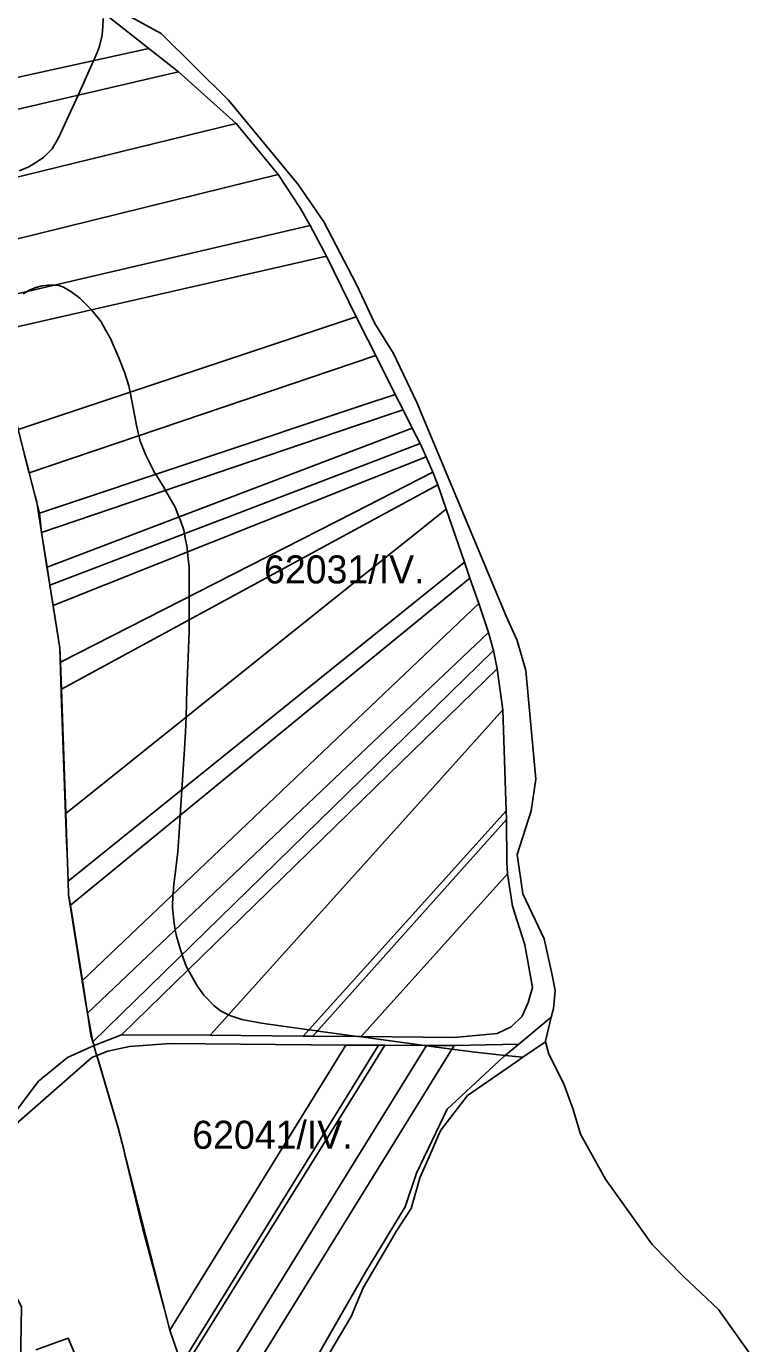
# Model space of a CAD drawing. Extents: x -521939 to -516426, y -1197857 to -1189551.
# Drawn here: x -518026 to -517635, y -1192103 to -1191399 of the extents above; entities that cross this region are included whole.
import ezdxf

# ---------------------------------------------------------------- set-up
doc = ezdxf.new("R2010")
doc.units = 0
for name, color, linetype in [('95610013', 7, 'Continuous'), ('95620013', 7, 'Continuous'), ('95630013', 7, 'Continuous'), ('95640013', 7, 'Continuous'), ('95660013', 7, 'Continuous')]:
    doc.layers.add(name, color=color, linetype=linetype)

msp = doc.modelspace()

# ---------------------------------------------------------------- linework, layer by layer
at = {"layer": '95610013'}
for points in [[(-517960.66, -1191410.53), (-518058.21, -1191431.96), (-518060.82, -1191398.45), (-517993.27, -1191384.91)], [(-517944.87, -1191422.9), (-518056.8, -1191448.99), (-518058.21, -1191431.96), (-517960.66, -1191410.53)], [(-518056.8, -1191448.99), (-517944.87, -1191422.9), (-517913.92, -1191450.56), (-518053.29, -1191484.66), (-518054.39, -1191476.87)], [(-517891.53, -1191477.9), (-518048.48, -1191516.5), (-518053.29, -1191484.66), (-517913.92, -1191450.56)], [(-518048.48, -1191516.5), (-517891.53, -1191477.9), (-517879.51, -1191496.06), (-517874.43, -1191505.1), (-518044.24, -1191544.71)], [(-517865.67, -1191521.55), (-518041.53, -1191561.74), (-518044.24, -1191544.71), (-517874.43, -1191505.1)], [(-518041.53, -1191561.74), (-517865.67, -1191521.55), (-517849.7, -1191553.94), (-518030.63, -1191614.21), (-518032.65, -1191606.28)], [(-518024.71, -1191637.33), (-518030.63, -1191614.21), (-517849.7, -1191553.94), (-517843.69, -1191565.87), (-517839.28, -1191574.71)], [(-518024.71, -1191637.33), (-517839.28, -1191574.71), (-517828.84, -1191595.45), (-517846.16, -1191601.23), (-518019.12, -1191658.95)], [(-517828.84, -1191595.45), (-517824.72, -1191603.69), (-517850.12, -1191612.32), (-518018.06, -1191669.38), (-518019.12, -1191658.95), (-517846.16, -1191601.23)], [(-517819.78, -1191613.5), (-517847.47, -1191624.04), (-518015.16, -1191687.87), (-518018.06, -1191669.38), (-517850.12, -1191612.32), (-517824.72, -1191603.69)], [(-517819.78, -1191613.5), (-517815.62, -1191621.78), (-517844.24, -1191632.73), (-518013.66, -1191697.55), (-518015.16, -1191687.87), (-517847.47, -1191624.04)], [(-517815.62, -1191621.78), (-517812.3, -1191628.88), (-517843.76, -1191641.4), (-518011.89, -1191708.31), (-518013.66, -1191697.55), (-517844.24, -1191632.73)], [(-518011.89, -1191708.31), (-517843.76, -1191641.4), (-517812.3, -1191628.88), (-517808.68, -1191637.13), (-517851.21, -1191658.81), (-518008.01, -1191738.74), (-518008.37, -1191731.21)], [(-517806.16, -1191643.89), (-517848.58, -1191666.91), (-518007.48, -1191753.14), (-518008.01, -1191738.74), (-517851.21, -1191658.81), (-517808.68, -1191637.13)], [(-517801.68, -1191656.88), (-517865.28, -1191707.72), (-518005.14, -1191819.52), (-518007.48, -1191753.14), (-517848.58, -1191666.91), (-517806.16, -1191643.89)], [(-517878.43, -1191754.82), (-518003.92, -1191855.85), (-518004.45, -1191840.85), (-518005.14, -1191819.52), (-517865.28, -1191707.72), (-517801.68, -1191656.88), (-517791.88, -1191685.14)], [(-518003.92, -1191855.85), (-517878.43, -1191754.82), (-517791.88, -1191685.14), (-517788.95, -1191693.65), (-517862.42, -1191753.85), (-518002.55, -1191868.67), (-518003.66, -1191863.06)], [(-517784.17, -1191707.37), (-517860.32, -1191779.71), (-517996.23, -1191908.82), (-518002.55, -1191868.67), (-517862.42, -1191753.85), (-517788.95, -1191693.65)], [(-517996.23, -1191908.82), (-517860.32, -1191779.71), (-517784.17, -1191707.37), (-517779.03, -1191722.87), (-517861.31, -1191800.92), (-517993.58, -1191926.39)], [(-517779.03, -1191722.87), (-517776.34, -1191732.49), (-517862.22, -1191816.33), (-517990.62, -1191941.68), (-517993.58, -1191926.39), (-517861.31, -1191800.92)], [(-517990.62, -1191941.68), (-517862.22, -1191816.33), (-517776.34, -1191732.49), (-517774.27, -1191742.19), (-517832.4, -1191798.77), (-517975.29, -1191937.85), (-517989.99, -1191943.62)], [(-517975.29, -1191937.85), (-517832.4, -1191798.77), (-517774.27, -1191742.19), (-517771.26, -1191764.17), (-517810.43, -1191807.67), (-517927.94, -1191938.17)], [(-517769.52, -1191818.12), (-517878.06, -1191938.6), (-517927.94, -1191938.17), (-517810.43, -1191807.67), (-517771.26, -1191764.17)], [(-517878.06, -1191938.6), (-517769.52, -1191818.12), (-517769.42, -1191822.84), (-517872.96, -1191938.65)], [(-517872.96, -1191938.65), (-517769.42, -1191822.84), (-517769.25, -1191845.75), (-517768.78, -1191851.8), (-517847.19, -1191938.81)], [(-517768.78, -1191851.8), (-517766.1, -1191869.1), (-517759.47, -1191889.75), (-517755.46, -1191912.65), (-517757.77, -1191920.56), (-517760.95, -1191927.92), (-517766.89, -1191933.6), (-517774.27, -1191937.2), (-517797.41, -1191939.28), (-517847.19, -1191938.81)], [(-517971.12, -1191944.12), (-517949.27, -1191942.58), (-517855.24, -1191943.37), (-517949.43, -1192095.84), (-517977.06, -1191987.74), (-517988.45, -1191949.05), (-517982.67, -1191946.74)], [(-517855.24, -1191943.37), (-517837.87, -1191943.45), (-517848.22, -1191960.2), (-517943.23, -1192113.96), (-517949.43, -1192095.84)], [(-517944.02, -1192181.14), (-517850.97, -1192030.5), (-517797.36, -1191943.71), (-517762.7, -1191942.88), (-517770.79, -1191949.6), (-517801.09, -1191977.67), (-517817.56, -1192011.96), (-517823.62, -1192029.85), (-517844.83, -1192064.77), (-517873.31, -1192114.59), (-517908.65, -1192168.84), (-517936.59, -1192213.7), (-517938.51, -1192207.57), (-517944.58, -1192192.89)], [(-517797.36, -1191943.71), (-517850.97, -1192030.5), (-517944.02, -1192181.14), (-517943.62, -1192156.22), (-517849.72, -1192004.37), (-517812.16, -1191943.63)], [(-517834.43, -1191943.43), (-517812.16, -1191943.63), (-517849.72, -1192004.37), (-517943.62, -1192156.22), (-517942.72, -1192117.68), (-517847.17, -1191963.93)], [(-517943.23, -1192113.96), (-517848.22, -1191960.2), (-517837.87, -1191943.45), (-517834.43, -1191943.43), (-517847.17, -1191963.93), (-517942.72, -1192117.68)]]:
    msp.add_lwpolyline(points, close=True, dxfattribs=at)
at = {"layer": '95620013'}
msp.add_lwpolyline([(-517873.31, -1192114.59), (-517844.83, -1192064.77), (-517823.62, -1192029.85), (-517817.56, -1192011.96), (-517801.09, -1191977.67), (-517770.79, -1191949.6), (-517762.7, -1191942.88), (-517745.41, -1191928.51), (-517748.53, -1191941.31), (-517746.74, -1191948.21), (-517738.75, -1191964.07), (-517733.74, -1191977.94), (-517729.86, -1191991.06), (-517716.47, -1192015.13), (-517691.39, -1192050.02), (-517674.84, -1192067.05), (-517656.03, -1192084.87), (-517635, -1192114.23)], dxfattribs=at)
at = {"layer": '95630013'}
msp.add_lwpolyline([(-518030.63, -1191614.21), (-518024.71, -1191637.33), (-518019.12, -1191658.95), (-518018.06, -1191669.38), (-518015.16, -1191687.87), (-518013.66, -1191697.55), (-518011.89, -1191708.31), (-518008.37, -1191731.21), (-518008.01, -1191738.74), (-518007.48, -1191753.14), (-518005.14, -1191819.52), (-518004.45, -1191840.85), (-518003.92, -1191855.85), (-518003.66, -1191863.06), (-518002.55, -1191868.67), (-517996.23, -1191908.82), (-517993.58, -1191926.39), (-517990.62, -1191941.68), (-517989.99, -1191943.62), (-518004.27, -1191950.08), (-518019.65, -1191962.72), (-518056.12, -1192010.8)], dxfattribs=at)
at = {"layer": '95640013'}
for points in [[(-518056.12, -1192010.8), (-518019.65, -1191962.72), (-518004.27, -1191950.08), (-517989.99, -1191943.62), (-517975.29, -1191937.85), (-517927.94, -1191938.17), (-517878.06, -1191938.6), (-517872.96, -1191938.65), (-517847.19, -1191938.81), (-517797.41, -1191939.28), (-517774.27, -1191937.2), (-517766.89, -1191933.6), (-517760.95, -1191927.92), (-517757.77, -1191920.56), (-517755.46, -1191912.65), (-517759.47, -1191889.75), (-517766.1, -1191869.1), (-517768.78, -1191851.8), (-517769.25, -1191845.75), (-517769.42, -1191822.84), (-517769.52, -1191818.12), (-517771.26, -1191764.17), (-517774.27, -1191742.19), (-517776.34, -1191732.49), (-517779.03, -1191722.87), (-517784.17, -1191707.37), (-517788.95, -1191693.65), (-517791.88, -1191685.14), (-517801.68, -1191656.88), (-517806.16, -1191643.89), (-517808.68, -1191637.13), (-517812.3, -1191628.88), (-517815.62, -1191621.78), (-517819.78, -1191613.5), (-517824.72, -1191603.69), (-517828.84, -1191595.45), (-517839.28, -1191574.71), (-517843.69, -1191565.87), (-517849.7, -1191553.94), (-517865.67, -1191521.55), (-517874.43, -1191505.1), (-517879.51, -1191496.06), (-517891.53, -1191477.9), (-517913.92, -1191450.56), (-517944.87, -1191422.9), (-517960.66, -1191410.53), (-517993.27, -1191384.91)], [(-517983.92, -1191386.29), (-517954.07, -1191402.48), (-517918.12, -1191438.18), (-517880.77, -1191483.28), (-517867.02, -1191503.16), (-517849.68, -1191536.71), (-517839.82, -1191557.57), (-517829.85, -1191573.54), (-517817.26, -1191599.85), (-517769.45, -1191714.04), (-517763.64, -1191727.1), (-517758.97, -1191743.08), (-517753.63, -1191801.14), (-517756.1, -1191818.22), (-517763.62, -1191841.52), (-517760.54, -1191862.46), (-517749.22, -1191886.54), (-517745.13, -1191905.09), (-517743.34, -1191914.16), (-517744.28, -1191923.86), (-517745.41, -1191928.51), (-517762.7, -1191942.88), (-517797.36, -1191943.71), (-517812.16, -1191943.63), (-517834.43, -1191943.43), (-517837.87, -1191943.45), (-517855.24, -1191943.37), (-517949.27, -1191942.58), (-517971.12, -1191944.12), (-517982.67, -1191946.74), (-517988.45, -1191949.05), (-517991.23, -1191950.13), (-518030.31, -1191984.26)], [(-518029.53, -1192124.74), (-518028.72, -1192083.39), (-518033.52, -1192074.51), (-518040.27, -1192068.64), (-518047.38, -1192065.85), (-518058.25, -1192075.03), (-518080.71, -1192089.58), (-518083.39, -1192079.13), (-518081.28, -1192067.38), (-518082.39, -1192061.11), (-518084.56, -1192055.3), (-518030.31, -1191984.26), (-517991.23, -1191950.13), (-517988.45, -1191949.05), (-517977.06, -1191987.74), (-517949.43, -1192095.84), (-517943.23, -1192113.96)]]:
    msp.add_lwpolyline(points, dxfattribs=at)
at = {"layer": '95660013'}
for points in [[(-517983.92, -1191386.29), (-517954.07, -1191402.48), (-517918.12, -1191438.18), (-517880.77, -1191483.28), (-517867.02, -1191503.16), (-517849.68, -1191536.71), (-517839.82, -1191557.57), (-517829.85, -1191573.54), (-517817.26, -1191599.85), (-517769.45, -1191714.04), (-517763.64, -1191727.1), (-517758.97, -1191743.08), (-517753.63, -1191801.14), (-517756.1, -1191818.22), (-517763.62, -1191841.52), (-517760.54, -1191862.46), (-517749.22, -1191886.54), (-517745.13, -1191905.09), (-517743.34, -1191914.16), (-517744.28, -1191923.86), (-517745.41, -1191928.51), (-517748.53, -1191941.31), (-517748.43, -1191941.71), (-517760.64, -1191949.91), (-517769.99, -1191948.94), (-517786.18, -1191947.26), (-517798.53, -1191945.6), (-517812.24, -1191943.76), (-517813.27, -1191943.62), (-517848.31, -1191938.91), (-517849.12, -1191938.8), (-517870.09, -1191935.91), (-517870.46, -1191935.86), (-517875.02, -1191935.23), (-517900.36, -1191931.73), (-517911.02, -1191929.76), (-517917.28, -1191927.67), (-517918.11, -1191927.25), (-517922.38, -1191925.12), (-517925.97, -1191922.22), (-517931.19, -1191916.66), (-517934.9, -1191911.79), (-517937.35, -1191907.33), (-517939.64, -1191903.15), (-517940.69, -1191901.24), (-517942.27, -1191896.68), (-517942.84, -1191895.04), (-517943.71, -1191892.55), (-517945.91, -1191885.25), (-517946.54, -1191881.76), (-517947.18, -1191878.18), (-517947.99, -1191869.95), (-517947.77, -1191862.79), (-517947.76, -1191862.3), (-517947.25, -1191857.43), (-517946.84, -1191853.49), (-517945.1, -1191840.16), (-517944.29, -1191826.94), (-517943.89, -1191820.6), (-517943.02, -1191806.95), (-517943.01, -1191806.81), (-517941.98, -1191790.6), (-517941.63, -1191785.14), (-517941.04, -1191775.83), (-517940.8, -1191768.09), (-517940.34, -1191752.88), (-517939.71, -1191736), (-517939.19, -1191722.27), (-517939.19, -1191716.08), (-517939.19, -1191703.66), (-517939.19, -1191687.96), (-517939.84, -1191681.81), (-517940.06, -1191679.72), (-517940.4, -1191676.49), (-517941.21, -1191672.33), (-517941.67, -1191670), (-517942.03, -1191668.14), (-517944, -1191662.35), (-517944.56, -1191660.99), (-517946.66, -1191655.86), (-517951.77, -1191646.86), (-517953.04, -1191644.62), (-517957.02, -1191638.23), (-517958.02, -1191636.62), (-517958.23, -1191636.19), (-517962.31, -1191627.92), (-517965.32, -1191620.5), (-517966.03, -1191617.51), (-517967.29, -1191612.16), (-517968.21, -1191607.35), (-517970.72, -1191594.25), (-517971.35, -1191590.95), (-517973.67, -1191583.64), (-517976.68, -1191575.94), (-517981.2, -1191565.56), (-517983.61, -1191561.34), (-517986.25, -1191556.7), (-517991.28, -1191550.26), (-517991.46, -1191550.03), (-517997.37, -1191544.24), (-517997.69, -1191543.99), (-518002.41, -1191540.44), (-518003.23, -1191539.83), (-518006.36, -1191538.21), (-518008.85, -1191537.28), (-518011.28, -1191537.05), (-518014.76, -1191537.11), (-518015.94, -1191537.24), (-518017.83, -1191537.45), (-518021.08, -1191538.32), (-518025.08, -1191540), (-518025.71, -1191540.39), (-518027.92, -1191541.74)], [(-517985.12, -1191394.51), (-517985.29, -1191398.68), (-517985.62, -1191403.22), (-517985.64, -1191403.43), (-517986.91, -1191408.53), (-517987.31, -1191409.72), (-517988.3, -1191412.65), (-517990.27, -1191417.03), (-517998.51, -1191435.4), (-517999.43, -1191437.45), (-518008.94, -1191458.32), (-518012.41, -1191464.11), (-518017.05, -1191468.75), (-518021.22, -1191471.53), (-518024.93, -1191473.85), (-518030.03, -1191475.93)], [(-518030.03, -1191475.93), (-518024.93, -1191473.85), (-518021.22, -1191471.53), (-518017.05, -1191468.75), (-518012.41, -1191464.11), (-518008.94, -1191458.32), (-517999.43, -1191437.45), (-517998.51, -1191435.4), (-517990.27, -1191417.03), (-517988.3, -1191412.65), (-517987.31, -1191409.72), (-517986.91, -1191408.53), (-517985.64, -1191403.43), (-517985.62, -1191403.22), (-517985.29, -1191398.68), (-517985.12, -1191394.51)], [(-518027.92, -1191541.74), (-518025.71, -1191540.39), (-518025.08, -1191540), (-518021.08, -1191538.32), (-518017.83, -1191537.45), (-518015.94, -1191537.24), (-518014.76, -1191537.11), (-518011.28, -1191537.05), (-518008.85, -1191537.28), (-518006.36, -1191538.21), (-518003.23, -1191539.83), (-518002.41, -1191540.44), (-517997.69, -1191543.99), (-517997.37, -1191544.24), (-517991.46, -1191550.03), (-517991.28, -1191550.26), (-517986.25, -1191556.7), (-517983.61, -1191561.34), (-517981.2, -1191565.56), (-517976.68, -1191575.94), (-517973.67, -1191583.64), (-517971.35, -1191590.95), (-517970.72, -1191594.25), (-517968.21, -1191607.35), (-517967.29, -1191612.16), (-517966.03, -1191617.51), (-517965.32, -1191620.5), (-517962.31, -1191627.92), (-517958.23, -1191636.19), (-517958.02, -1191636.62), (-517957.02, -1191638.23), (-517953.04, -1191644.62), (-517951.77, -1191646.86), (-517946.66, -1191655.86), (-517944.56, -1191660.99), (-517944, -1191662.35), (-517942.03, -1191668.14), (-517941.67, -1191670), (-517941.21, -1191672.33), (-517940.4, -1191676.49), (-517940.06, -1191679.72), (-517939.84, -1191681.81), (-517939.19, -1191687.96), (-517939.19, -1191703.66), (-517939.19, -1191716.08), (-517939.19, -1191722.27), (-517939.71, -1191736), (-517940.34, -1191752.88), (-517940.8, -1191768.09), (-517941.04, -1191775.83), (-517941.63, -1191785.14), (-517941.98, -1191790.6), (-517943.01, -1191806.81), (-517943.02, -1191806.95), (-517943.89, -1191820.6), (-517944.29, -1191826.94), (-517945.1, -1191840.16), (-517946.84, -1191853.49), (-517947.25, -1191857.43), (-517947.76, -1191862.3), (-517947.77, -1191862.79), (-517947.99, -1191869.95), (-517947.18, -1191878.18), (-517946.54, -1191881.76), (-517945.91, -1191885.25), (-517943.71, -1191892.55), (-517942.84, -1191895.04), (-517942.27, -1191896.68), (-517940.69, -1191901.24), (-517939.64, -1191903.15), (-517937.35, -1191907.33), (-517934.9, -1191911.79), (-517931.19, -1191916.66), (-517925.97, -1191922.22), (-517922.38, -1191925.12), (-517918.11, -1191927.25), (-517917.28, -1191927.67), (-517911.02, -1191929.76), (-517900.36, -1191931.73), (-517875.02, -1191935.23), (-517870.46, -1191935.86), (-517870.09, -1191935.91), (-517849.12, -1191938.8), (-517848.31, -1191938.91), (-517813.27, -1191943.62), (-517812.24, -1191943.76), (-517798.53, -1191945.6), (-517786.18, -1191947.26), (-517769.99, -1191948.94), (-517760.64, -1191949.91), (-517763.86, -1191952.13), (-517790.2, -1191970.34), (-517804.46, -1191988.83), (-517805.83, -1191991.95), (-517809.36, -1192000), (-517815.67, -1192014.42), (-517817.12, -1192019.56), (-517818.69, -1192025.15), (-517820.28, -1192030.82), (-517828.32, -1192043.09), (-517832.79, -1192050.69), (-517846.07, -1192073.25), (-517852.5, -1192088.57), (-517863.87, -1192107.85)], [(-517943.23, -1192113.96), (-517949.43, -1192095.84), (-517952.43, -1192084.08), (-517964.1, -1192041.05), (-517973.62, -1192001.19), (-517973.92, -1192000), (-517977.06, -1191987.74), (-517986.95, -1191954.15), (-517988.47, -1191949.05), (-517988.8, -1191948.02), (-517990.04, -1191943.64), (-517990.49, -1191942.08), (-517990.53, -1191941.94), (-517990.62, -1191941.68), (-517990.64, -1191941.57), (-517991.64, -1191938.07), (-517991.99, -1191935.9), (-517993.18, -1191928.43), (-517993.58, -1191926.39), (-517994.67, -1191919.15), (-518003.66, -1191863.06), (-518003.92, -1191855.85), (-518004.46, -1191840.85), (-518004.68, -1191834.63), (-518007.32, -1191760.71), (-518008.37, -1191731.21), (-518009.43, -1191724.43), (-518013.66, -1191697.55), (-518015.18, -1191687.87), (-518015.57, -1191685.43), (-518020.66, -1191653.02), (-518021.48, -1191649.82), (-518024.71, -1191637.33), (-518027.33, -1191627.04)], [(-518027.33, -1191627.04), (-518024.71, -1191637.33), (-518021.48, -1191649.82), (-518020.66, -1191653.02), (-518015.57, -1191685.43), (-518015.18, -1191687.87), (-518013.66, -1191697.55), (-518009.43, -1191724.43), (-518008.37, -1191731.21), (-518007.32, -1191760.71), (-518004.68, -1191834.63), (-518004.46, -1191840.85), (-518003.92, -1191855.85), (-518003.66, -1191863.06), (-517994.67, -1191919.15), (-517993.58, -1191926.39), (-517993.18, -1191928.43), (-517991.99, -1191935.9), (-517991.64, -1191938.07), (-517990.64, -1191941.57), (-517990.62, -1191941.68), (-517990.53, -1191941.94), (-517990.49, -1191942.08), (-517990.04, -1191943.64), (-517988.8, -1191948.02), (-517988.47, -1191949.05), (-517986.95, -1191954.15), (-517977.06, -1191987.74), (-517973.92, -1192000), (-517973.62, -1192001.19), (-517964.1, -1192041.05), (-517952.43, -1192084.08), (-517949.43, -1192095.84), (-517943.23, -1192113.96)], [(-517863.87, -1192107.85), (-517852.5, -1192088.57), (-517846.07, -1192073.25), (-517832.79, -1192050.69), (-517828.32, -1192043.09), (-517820.28, -1192030.82), (-517818.69, -1192025.15), (-517817.12, -1192019.56), (-517815.67, -1192014.42), (-517809.36, -1192000), (-517805.83, -1191991.95), (-517804.46, -1191988.83), (-517790.2, -1191970.34), (-517763.86, -1191952.13), (-517760.64, -1191949.91), (-517748.43, -1191941.71), (-517746.74, -1191948.21), (-517738.75, -1191964.07), (-517733.74, -1191977.94), (-517729.86, -1191991.06), (-517716.47, -1192015.13), (-517691.39, -1192050.02), (-517674.84, -1192067.05), (-517656.03, -1192084.87), (-517635, -1192114.23)], [(-518021.07, -1192106.3), (-518003.85, -1192100.12), (-517990.62, -1192131.55)], [(-517990.62, -1192131.55), (-518003.85, -1192100.12), (-518021.07, -1192106.3)]]:
    msp.add_lwpolyline(points, dxfattribs=at)

# ---------------------------------------------------------------- texts
for s, p in [('62031/IV.', (-517899.06, -1191696.56)), ('62041/IV.', (-517937.5, -1191998.88))]:
    msp.add_text(s, height=15, rotation=0, dxfattribs=at).set_placement(p)

doc.saveas('drawing.dxf')
